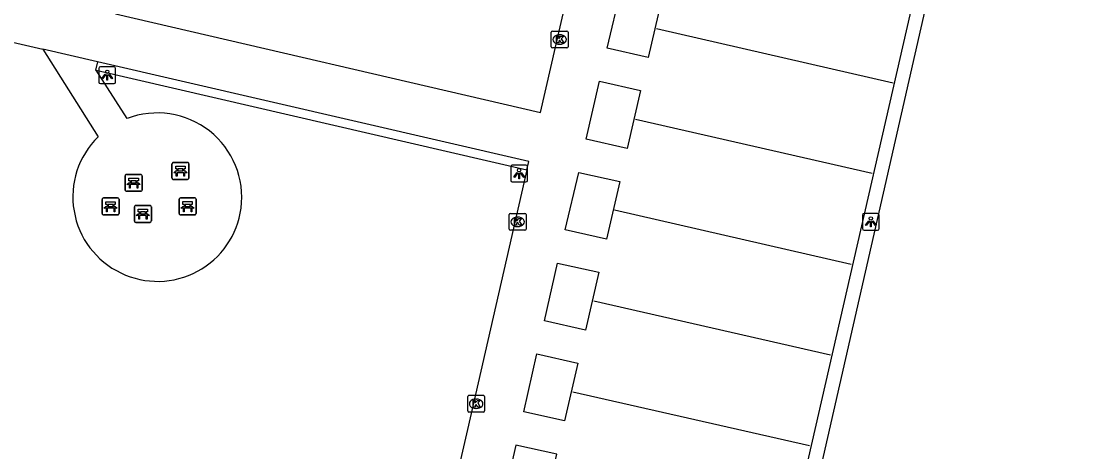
# Model space of a CAD drawing. Extents: x 161771 to 163125, y 382479 to 383177.
# Drawn here: x 162850.1 to 162913.2, y 382540.8 to 382566.3 of the extents above; entities that cross this region are included whole.
import ezdxf

# ---------------------------------------------------------------- set-up
doc = ezdxf.new("R2010")
doc.units = 0
for name, color, linetype in [('IMGEO_Bank', 7, 'Continuous'), ('IMGEO_Hek', 7, 'Continuous'), ('IMGEO_Kolk', 7, 'Continuous'), ('IMGEO_Lichtpunt', 7, 'Continuous'), ('IMGEO_Muur', 7, 'Continuous'), ('IMGEO_Voetpad_open', 7, 'Continuous')]:
    doc.layers.add(name, color=color, linetype=linetype)

msp = doc.modelspace()

# ---------------------------------------------------------------- linework, layer by layer
at = {"layer": 'IMGEO_Bank'}
for p, q in [((162859.054, 382557.012), (162859.054, 382557.853)), ((162859.054, 382557.853), (162859.054, 382557.012)), ((162859.129, 382557.937), (162859.97, 382557.937)), ((162859.97, 382557.937), (162859.129, 382557.937)), ((162860.054, 382557.862), (162860.054, 382557.021)), ((162860.054, 382557.021), (162860.054, 382557.862)), ((162856.285, 382556.309), (162856.285, 382557.15)), ((162856.285, 382557.15), (162856.285, 382556.309)), ((162856.36, 382557.234), (162857.201, 382557.234)), ((162857.201, 382557.234), (162856.36, 382557.234)), ((162857.285, 382557.159), (162857.285, 382556.318)), ((162857.285, 382556.318), (162857.285, 382557.159)), ((162859.751, 382557.335), (162859.358, 382557.335)), ((162859.363, 382557.443), (162859.363, 382557.549)), ((162859.407, 382557.549), (162859.407, 382557.443)), ((162859.695, 382557.555), (162859.413, 382557.555)), ((162859.413, 382557.437), (162859.695, 382557.437)), ((162859.701, 382557.443), (162859.701, 382557.549)), ((162859.745, 382557.549), (162859.745, 382557.443)), ((162856.982, 382556.632), (162856.589, 382556.632)), ((162856.594, 382556.74), (162856.594, 382556.846)), ((162856.638, 382556.846), (162856.638, 382556.74)), ((162856.926, 382556.852), (162856.644, 382556.852)), ((162856.644, 382556.734), (162856.926, 382556.734)), ((162856.932, 382556.74), (162856.932, 382556.846)), ((162856.976, 382556.846), (162856.976, 382556.74)), ((162859.979, 382556.937), (162859.138, 382556.937)), ((162859.138, 382556.937), (162859.979, 382556.937)), ((162854.922, 382554.918), (162854.922, 382555.759)), ((162854.922, 382555.759), (162854.922, 382554.918)), ((162854.997, 382555.843), (162855.838, 382555.843)), ((162855.838, 382555.843), (162854.997, 382555.843)), ((162855.922, 382555.768), (162855.922, 382554.927)), ((162855.922, 382554.927), (162855.922, 382555.768)), ((162857.21, 382556.234), (162856.369, 382556.234)), ((162856.369, 382556.234), (162857.21, 382556.234)), ((162859.475, 382554.92), (162859.475, 382555.761)), ((162859.475, 382555.761), (162859.475, 382554.92)), ((162859.55, 382555.845), (162860.391, 382555.845)), ((162860.391, 382555.845), (162859.55, 382555.845)), ((162860.475, 382555.77), (162860.475, 382554.929)), ((162860.475, 382554.929), (162860.475, 382555.77)), ((162855.619, 382555.241), (162855.226, 382555.241)), ((162855.231, 382555.349), (162855.231, 382555.455)), ((162855.275, 382555.455), (162855.275, 382555.349)), ((162855.563, 382555.461), (162855.281, 382555.461)), ((162855.281, 382555.343), (162855.563, 382555.343)), ((162855.569, 382555.349), (162855.569, 382555.455)), ((162855.613, 382555.455), (162855.613, 382555.349)), ((162856.832, 382554.474), (162856.832, 382555.315)), ((162856.832, 382555.315), (162856.832, 382554.474)), ((162856.907, 382555.399), (162857.748, 382555.399)), ((162857.748, 382555.399), (162856.907, 382555.399)), ((162857.832, 382555.324), (162857.832, 382554.483)), ((162857.832, 382554.483), (162857.832, 382555.324)), ((162860.172, 382555.243), (162859.779, 382555.243)), ((162859.784, 382555.351), (162859.784, 382555.457)), ((162859.828, 382555.457), (162859.828, 382555.351)), ((162860.116, 382555.463), (162859.834, 382555.463)), ((162859.834, 382555.345), (162860.116, 382555.345)), ((162860.122, 382555.351), (162860.122, 382555.457)), ((162860.166, 382555.457), (162860.166, 382555.351)), ((162855.847, 382554.843), (162855.006, 382554.843)), ((162855.006, 382554.843), (162855.847, 382554.843)), ((162857.529, 382554.797), (162857.136, 382554.797)), ((162857.141, 382554.905), (162857.141, 382555.011)), ((162857.185, 382555.011), (162857.185, 382554.905)), ((162857.473, 382555.017), (162857.191, 382555.017)), ((162857.191, 382554.899), (162857.473, 382554.899)), ((162857.479, 382554.905), (162857.479, 382555.011)), ((162857.523, 382555.011), (162857.523, 382554.905)), ((162860.4, 382554.845), (162859.559, 382554.845)), ((162859.559, 382554.845), (162860.4, 382554.845)), ((162857.757, 382554.399), (162856.916, 382554.399)), ((162856.916, 382554.399), (162857.757, 382554.399))]:
    msp.add_line(p, q, dxfattribs=at)
for points in [[(162859.357, 382557.555), (162859.271, 382557.555), (162859.271, 382557.716), (162859.834, 382557.716), (162859.834, 382557.555), (162859.751, 382557.555)], [(162856.588, 382556.852), (162856.502, 382556.852), (162856.502, 382557.013), (162857.065, 382557.013), (162857.065, 382556.852), (162856.982, 382556.852)], [(162859.301, 382557.335), (162859.159, 382557.335), (162859.271, 382557.437), (162859.357, 382557.437)], [(162859.351, 382557.328), (162859.351, 382557.121), (162859.308, 382557.121), (162859.308, 382557.328)], [(162859.751, 382557.437), (162859.834, 382557.437), (162859.946, 382557.335), (162859.807, 382557.335)], [(162859.801, 382557.328), (162859.801, 382557.121), (162859.757, 382557.121), (162859.757, 382557.328)], [(162856.532, 382556.632), (162856.39, 382556.632), (162856.502, 382556.734), (162856.588, 382556.734)], [(162856.582, 382556.625), (162856.582, 382556.418), (162856.539, 382556.418), (162856.539, 382556.625)], [(162856.982, 382556.734), (162857.065, 382556.734), (162857.177, 382556.632), (162857.038, 382556.632)], [(162857.032, 382556.625), (162857.032, 382556.418), (162856.988, 382556.418), (162856.988, 382556.625)], [(162855.169, 382555.241), (162855.027, 382555.241), (162855.139, 382555.343), (162855.225, 382555.343)], [(162855.225, 382555.461), (162855.139, 382555.461), (162855.139, 382555.622), (162855.702, 382555.622), (162855.702, 382555.461), (162855.619, 382555.461)], [(162855.219, 382555.234), (162855.219, 382555.027), (162855.176, 382555.027), (162855.176, 382555.234)], [(162855.619, 382555.343), (162855.702, 382555.343), (162855.814, 382555.241), (162855.675, 382555.241)], [(162855.669, 382555.234), (162855.669, 382555.027), (162855.625, 382555.027), (162855.625, 382555.234)], [(162857.135, 382555.017), (162857.049, 382555.017), (162857.049, 382555.178), (162857.612, 382555.178), (162857.612, 382555.017), (162857.529, 382555.017)], [(162859.722, 382555.243), (162859.58, 382555.243), (162859.692, 382555.345), (162859.778, 382555.345)], [(162859.778, 382555.463), (162859.692, 382555.463), (162859.692, 382555.624), (162860.255, 382555.624), (162860.255, 382555.463), (162860.172, 382555.463)], [(162859.772, 382555.236), (162859.772, 382555.029), (162859.729, 382555.029), (162859.729, 382555.236)], [(162860.172, 382555.345), (162860.255, 382555.345), (162860.367, 382555.243), (162860.228, 382555.243)], [(162860.222, 382555.236), (162860.222, 382555.029), (162860.178, 382555.029), (162860.178, 382555.236)], [(162857.079, 382554.797), (162856.937, 382554.797), (162857.049, 382554.899), (162857.135, 382554.899)], [(162857.129, 382554.79), (162857.129, 382554.583), (162857.086, 382554.583), (162857.086, 382554.79)], [(162857.529, 382554.899), (162857.612, 382554.899), (162857.724, 382554.797), (162857.585, 382554.797)], [(162857.579, 382554.79), (162857.579, 382554.583), (162857.535, 382554.583), (162857.535, 382554.79)]]:
    msp.add_lwpolyline(points, dxfattribs=at)
for centre, radius, start, end in [((162859.132, 382557.859), 0.0779, 92.4484, 184.28452), ((162859.132, 382557.859), 0.0779, 92.4484, 184.28452), ((162859.976, 382557.859), 0.0779, 2.4484, 94.28452), ((162859.976, 382557.859), 0.0779, 2.4484, 94.28452), ((162856.363, 382557.156), 0.0779, 92.4484, 184.28452), ((162856.363, 382557.156), 0.0779, 92.4484, 184.28452), ((162857.207, 382557.156), 0.0779, 2.4484, 94.28452), ((162857.207, 382557.156), 0.0779, 2.4484, 94.28452), ((162859.132, 382557.015), 0.0779, 182.4484, 274.28452), ((162859.132, 382557.015), 0.0779, 182.4484, 274.28452), ((162859.301, 382557.328), 0.00671, 2.89567, 87.10433), ((162859.358, 382557.328), 0.00671, 92.89567, 177.10433), ((162859.356, 382557.548), 0.00671, 2.89567, 87.10433), ((162859.356, 382557.444), 0.00671, 272.89567, 357.10433), ((162859.413, 382557.548), 0.00671, 92.89567, 177.10433), ((162859.413, 382557.444), 0.00671, 182.89567, 267.10433), ((162859.695, 382557.548), 0.00671, 2.89567, 87.10433), ((162859.695, 382557.444), 0.00671, 272.89567, 357.10433), ((162859.752, 382557.548), 0.00671, 92.89567, 177.10433), ((162859.752, 382557.444), 0.00671, 182.89567, 267.10433), ((162859.75, 382557.328), 0.00671, 2.89567, 87.10433), ((162859.807, 382557.328), 0.00671, 92.89567, 177.10433), ((162859.976, 382557.015), 0.0779, 272.4484, 4.28452), ((162859.976, 382557.015), 0.0779, 272.4484, 4.28452), ((162856.532, 382556.625), 0.00671, 2.89567, 87.10433), ((162856.589, 382556.625), 0.00671, 92.89567, 177.10433), ((162856.587, 382556.845), 0.00671, 2.89567, 87.10433), ((162856.587, 382556.741), 0.00671, 272.89567, 357.10433), ((162856.644, 382556.845), 0.00671, 92.89567, 177.10433), ((162856.644, 382556.741), 0.00671, 182.89567, 267.10433), ((162856.926, 382556.845), 0.00671, 2.89567, 87.10433), ((162856.926, 382556.741), 0.00671, 272.89567, 357.10433), ((162856.983, 382556.845), 0.00671, 92.89567, 177.10433), ((162856.983, 382556.741), 0.00671, 182.89567, 267.10433), ((162856.981, 382556.625), 0.00671, 2.89567, 87.10433), ((162857.038, 382556.625), 0.00671, 92.89567, 177.10433), ((162855, 382555.765), 0.0779, 92.4484, 184.28452), ((162855, 382555.765), 0.0779, 92.4484, 184.28452), ((162855.844, 382555.765), 0.0779, 2.4484, 94.28452), ((162855.844, 382555.765), 0.0779, 2.4484, 94.28452), ((162856.363, 382556.312), 0.0779, 182.4484, 274.28452), ((162856.363, 382556.312), 0.0779, 182.4484, 274.28452), ((162857.207, 382556.312), 0.0779, 272.4484, 4.28452), ((162857.207, 382556.312), 0.0779, 272.4484, 4.28452), ((162859.553, 382555.767), 0.0779, 92.4484, 184.28452), ((162859.553, 382555.767), 0.0779, 92.4484, 184.28452), ((162860.397, 382555.767), 0.0779, 2.4484, 94.28452), ((162860.397, 382555.767), 0.0779, 2.4484, 94.28452), ((162855.169, 382555.234), 0.00671, 2.89567, 87.10433), ((162855.226, 382555.234), 0.00671, 92.89567, 177.10433), ((162855.224, 382555.454), 0.00671, 2.89567, 87.10433), ((162855.224, 382555.35), 0.00671, 272.89567, 357.10433), ((162855.281, 382555.454), 0.00671, 92.89567, 177.10433), ((162855.281, 382555.35), 0.00671, 182.89567, 267.10433), ((162855.563, 382555.454), 0.00671, 2.89567, 87.10433), ((162855.563, 382555.35), 0.00671, 272.89567, 357.10433), ((162855.62, 382555.454), 0.00671, 92.89567, 177.10433), ((162855.62, 382555.35), 0.00671, 182.89567, 267.10433), ((162855.618, 382555.234), 0.00671, 2.89567, 87.10433), ((162855.675, 382555.234), 0.00671, 92.89567, 177.10433), ((162856.91, 382555.321), 0.0779, 92.4484, 184.28452), ((162856.91, 382555.321), 0.0779, 92.4484, 184.28452), ((162857.754, 382555.321), 0.0779, 2.4484, 94.28452), ((162857.754, 382555.321), 0.0779, 2.4484, 94.28452), ((162859.722, 382555.236), 0.00671, 2.89567, 87.10433), ((162859.779, 382555.236), 0.00671, 92.89567, 177.10433), ((162859.777, 382555.456), 0.00671, 2.89567, 87.10433), ((162859.777, 382555.352), 0.00671, 272.89567, 357.10433), ((162859.834, 382555.456), 0.00671, 92.89567, 177.10433), ((162859.834, 382555.352), 0.00671, 182.89567, 267.10433), ((162860.116, 382555.456), 0.00671, 2.89567, 87.10433), ((162860.116, 382555.352), 0.00671, 272.89567, 357.10433), ((162860.173, 382555.456), 0.00671, 92.89567, 177.10433), ((162860.173, 382555.352), 0.00671, 182.89567, 267.10433), ((162860.171, 382555.236), 0.00671, 2.89567, 87.10433), ((162860.228, 382555.236), 0.00671, 92.89567, 177.10433), ((162855, 382554.921), 0.0779, 182.4484, 274.28452), ((162855, 382554.921), 0.0779, 182.4484, 274.28452), ((162855.844, 382554.921), 0.0779, 272.4484, 4.28452), ((162855.844, 382554.921), 0.0779, 272.4484, 4.28452), ((162856.91, 382554.477), 0.0779, 182.4484, 274.28452), ((162856.91, 382554.477), 0.0779, 182.4484, 274.28452), ((162857.079, 382554.79), 0.00671, 2.89567, 87.10433), ((162857.136, 382554.79), 0.00671, 92.89567, 177.10433), ((162857.134, 382555.01), 0.00671, 2.89567, 87.10433), ((162857.134, 382554.906), 0.00671, 272.89567, 357.10433), ((162857.191, 382555.01), 0.00671, 92.89567, 177.10433), ((162857.191, 382554.906), 0.00671, 182.89567, 267.10433), ((162857.473, 382555.01), 0.00671, 2.89567, 87.10433), ((162857.473, 382554.906), 0.00671, 272.89567, 357.10433), ((162857.53, 382555.01), 0.00671, 92.89567, 177.10433), ((162857.53, 382554.906), 0.00671, 182.89567, 267.10433), ((162857.528, 382554.79), 0.00671, 2.89567, 87.10433), ((162857.585, 382554.79), 0.00671, 92.89567, 177.10433), ((162857.754, 382554.477), 0.0779, 272.4484, 4.28452), ((162857.754, 382554.477), 0.0779, 272.4484, 4.28452), ((162859.553, 382554.923), 0.0779, 182.4484, 274.28452), ((162859.553, 382554.923), 0.0779, 182.4484, 274.28452), ((162860.397, 382554.923), 0.0779, 272.4484, 4.28452), ((162860.397, 382554.923), 0.0779, 272.4484, 4.28452)]:
    msp.add_arc(centre, radius, start, end, dxfattribs=at)
at = {"layer": 'IMGEO_Hek'}
for points in [[(162913.203, 382609.271), (162894.533, 382527.236)], [(162901.703, 382562.639), (162887.705, 382565.837)], [(162900.45, 382557.291), (162886.464, 382560.489)], [(162899.213, 382551.914), (162885.225, 382555.111)], [(162897.995, 382546.54), (162884, 382549.739)], [(162896.745, 382541.186), (162882.751, 382544.365)]]:
    msp.add_lwpolyline(points, dxfattribs=at)
at = {"layer": 'IMGEO_Kolk'}
for p, q in [((162881.479, 382564.784), (162881.479, 382565.636)), ((162881.554, 382565.71), (162882.406, 382565.71)), ((162881.967, 382565.49), (162881.992, 382565.49)), ((162882.48, 382565.636), (162882.48, 382564.784)), ((162882.406, 382564.71), (162881.554, 382564.71)), ((162881.99, 382564.93), (162881.965, 382564.93)), ((162878.992, 382554.002), (162878.992, 382554.854)), ((162879.067, 382554.928), (162879.919, 382554.928)), ((162879.48, 382554.708), (162879.505, 382554.708)), ((162879.993, 382554.854), (162879.993, 382554.002)), ((162879.919, 382553.928), (162879.067, 382553.928)), ((162879.503, 382554.148), (162879.478, 382554.148)), ((162876.54, 382543.247), (162876.54, 382544.099)), ((162876.615, 382544.173), (162877.467, 382544.173)), ((162877.028, 382543.953), (162877.053, 382543.953)), ((162877.541, 382544.099), (162877.541, 382543.247)), ((162877.467, 382543.173), (162876.615, 382543.173)), ((162877.051, 382543.393), (162877.026, 382543.393))]:
    msp.add_line(p, q, dxfattribs=at)
for points in [[(162881.479, 382564.784), (162881.479, 382565.636)], [(162881.554, 382565.71), (162882.406, 382565.71)], [(162881.8, 382565.41), (162881.923, 382565.41), (162881.923, 382565.259), (162882.053, 382565.41), (162882.217, 382565.41), (162882.071, 382565.259), (162882.224, 382565.01), (162882.072, 382565.01), (162881.987, 382565.174), (162881.923, 382565.107), (162881.923, 382565.01), (162881.8, 382565.01), (162881.8, 382565.41)], [(162882.48, 382565.636), (162882.48, 382564.784)], [(162882.406, 382564.71), (162881.554, 382564.71)], [(162878.992, 382554.002), (162878.992, 382554.854)], [(162879.067, 382554.928), (162879.919, 382554.928)], [(162879.313, 382554.628), (162879.436, 382554.628), (162879.436, 382554.477), (162879.566, 382554.628), (162879.73, 382554.628), (162879.584, 382554.477), (162879.737, 382554.228), (162879.585, 382554.228), (162879.5, 382554.392), (162879.436, 382554.325), (162879.436, 382554.228), (162879.313, 382554.228), (162879.313, 382554.628)], [(162879.993, 382554.854), (162879.993, 382554.002)], [(162879.919, 382553.928), (162879.067, 382553.928)], [(162876.54, 382543.247), (162876.54, 382544.099)], [(162876.615, 382544.173), (162877.467, 382544.173)], [(162876.861, 382543.873), (162876.984, 382543.873), (162876.984, 382543.722), (162877.114, 382543.873), (162877.278, 382543.873), (162877.132, 382543.722), (162877.285, 382543.473), (162877.133, 382543.473), (162877.048, 382543.637), (162876.984, 382543.57), (162876.984, 382543.473), (162876.861, 382543.473), (162876.861, 382543.873)], [(162877.541, 382544.099), (162877.541, 382543.247)], [(162877.467, 382543.173), (162876.615, 382543.173)]]:
    msp.add_lwpolyline(points, dxfattribs=at)
for centre, start, end in [((162881.556, 382565.634), 91.55205, 178.44795), ((162881.556, 382565.634), 91.55205, 178.44795), ((162882.404, 382565.634), 1.55205, 88.44795), ((162882.404, 382565.634), 1.55205, 88.44795), ((162881.556, 382564.786), 181.55205, 268.44795), ((162881.556, 382564.786), 181.55205, 268.44795), ((162882.404, 382564.786), 271.55205, 358.44795), ((162882.404, 382564.786), 271.55205, 358.44795), ((162879.069, 382554.852), 91.55205, 178.44795), ((162879.069, 382554.852), 91.55205, 178.44795), ((162879.917, 382554.852), 1.55205, 88.44795), ((162879.917, 382554.852), 1.55205, 88.44795), ((162879.069, 382554.004), 181.55205, 268.44795), ((162879.069, 382554.004), 181.55205, 268.44795), ((162879.917, 382554.004), 271.55205, 358.44795), ((162879.917, 382554.004), 271.55205, 358.44795), ((162876.617, 382544.097), 91.55205, 178.44795), ((162876.617, 382544.097), 91.55205, 178.44795), ((162877.465, 382544.097), 1.55205, 88.44795), ((162877.465, 382544.097), 1.55205, 88.44795), ((162876.617, 382543.249), 181.55205, 268.44795), ((162876.617, 382543.249), 181.55205, 268.44795), ((162877.465, 382543.249), 271.55205, 358.44795), ((162877.465, 382543.249), 271.55205, 358.44795)]:
    msp.add_arc(centre, 0.0765, start, end, dxfattribs=at)
for centre, major_axis, ratio, start_param, end_param in [((162881.966, 382565.21), (-0.387, 0.002), 0.722429, 4.712389, 7.853982), ((162881.991, 382565.21), (-0.39, 0.002), 0.717154, 1.570796, 4.712389), ((162879.479, 382554.428), (-0.387, 0.002), 0.722429, 4.712389, 7.853982), ((162879.504, 382554.428), (-0.39, 0.002), 0.717154, 1.570796, 4.712389), ((162877.027, 382543.673), (-0.387, 0.002), 0.722429, 4.712389, 7.853982), ((162877.052, 382543.673), (-0.39, 0.002), 0.717154, 1.570796, 4.712389)]:
    msp.add_ellipse(centre, major_axis=major_axis, ratio=ratio, start_param=start_param, end_param=end_param, dxfattribs=at)
at = {"layer": 'IMGEO_Lichtpunt'}
for p, q in [((162854.726, 382563.505), (162854.726, 382562.698)), ((162854.726, 382563.505), (162854.726, 382562.698)), ((162855.628, 382563.6), (162854.82, 382563.6)), ((162855.628, 382563.6), (162854.82, 382563.6)), ((162855.722, 382562.698), (162855.722, 382563.505)), ((162855.722, 382562.698), (162855.722, 382563.505)), ((162854.82, 382562.604), (162855.628, 382562.604)), ((162854.82, 382562.604), (162855.628, 382562.604)), ((162879.083, 382557.687), (162879.083, 382556.88)), ((162879.083, 382557.687), (162879.083, 382556.88)), ((162879.985, 382557.782), (162879.177, 382557.782)), ((162879.985, 382557.782), (162879.177, 382557.782)), ((162880.079, 382556.88), (162880.079, 382557.687)), ((162880.079, 382556.88), (162880.079, 382557.687)), ((162879.177, 382556.786), (162879.985, 382556.786)), ((162879.177, 382556.786), (162879.985, 382556.786)), ((162899.882, 382554.834), (162899.882, 382554.027)), ((162899.882, 382554.834), (162899.882, 382554.027)), ((162900.784, 382554.929), (162899.976, 382554.929)), ((162900.784, 382554.929), (162899.976, 382554.929)), ((162900.878, 382554.027), (162900.878, 382554.834)), ((162900.878, 382554.027), (162900.878, 382554.834)), ((162899.976, 382553.933), (162900.784, 382553.933)), ((162899.976, 382553.933), (162900.784, 382553.933))]:
    msp.add_line(p, q, dxfattribs=at)
for points in [[(162855.1, 382563.169), (162855.139, 382563.141), (162854.951, 382562.879), (162854.913, 382562.906), (162855.1, 382563.169)], [(162855.202, 382563.121), (162855.249, 382563.121), (162855.249, 382562.799), (162855.202, 382562.799), (162855.202, 382563.121)], [(162855.312, 382563.141), (162855.35, 382563.168), (162855.537, 382562.906), (162855.498, 382562.878), (162855.312, 382563.141)], [(162879.457, 382557.351), (162879.496, 382557.323), (162879.308, 382557.061), (162879.27, 382557.088), (162879.457, 382557.351)], [(162879.559, 382557.303), (162879.606, 382557.303), (162879.606, 382556.981), (162879.559, 382556.981), (162879.559, 382557.303)], [(162879.669, 382557.323), (162879.707, 382557.35), (162879.894, 382557.088), (162879.855, 382557.06), (162879.669, 382557.323)], [(162900.256, 382554.498), (162900.295, 382554.47), (162900.107, 382554.208), (162900.069, 382554.235), (162900.256, 382554.498)], [(162900.358, 382554.45), (162900.405, 382554.45), (162900.405, 382554.128), (162900.358, 382554.128), (162900.358, 382554.45)], [(162900.468, 382554.47), (162900.506, 382554.497), (162900.693, 382554.235), (162900.654, 382554.207), (162900.468, 382554.47)]]:
    msp.add_lwpolyline(points, dxfattribs=at)
for centre in [(162855.225, 382563.303), (162879.582, 382557.485), (162900.381, 382554.632)]:
    msp.add_circle(centre, 0.0994, dxfattribs=at)
for centre, start, end in [((162854.82, 382563.505), 90, 180), ((162854.82, 382563.505), 90, 180), ((162855.628, 382563.505), 0, 90), ((162855.628, 382563.505), 0, 90), ((162854.82, 382562.698), 180, 270), ((162854.82, 382562.698), 180, 270), ((162855.628, 382562.698), 270, 0), ((162855.628, 382562.698), 270, 360), ((162879.177, 382557.687), 90, 180), ((162879.177, 382557.687), 90, 180), ((162879.985, 382557.687), 0, 90), ((162879.985, 382557.687), 0, 90), ((162879.177, 382556.88), 180, 270), ((162879.177, 382556.88), 180, 270), ((162879.985, 382556.88), 270, 0), ((162879.985, 382556.88), 270, 360), ((162899.976, 382554.834), 90, 180), ((162899.976, 382554.834), 90, 180), ((162900.784, 382554.834), 0, 90), ((162900.784, 382554.834), 0, 90), ((162899.976, 382554.027), 180, 270), ((162899.976, 382554.027), 180, 270), ((162900.784, 382554.027), 270, 0), ((162900.784, 382554.027), 270, 360)]:
    msp.add_arc(centre, 0.0946, start, end, dxfattribs=at)
at = {"layer": 'IMGEO_Muur'}
for points in [[(162854.648, 382563.886), (162854.535, 382563.399), (162854.573, 382563.39)], [(162854.573, 382563.39), (162880.036, 382557.503)], [(162880.036, 382557.503), (162880.148, 382557.99), (162854.648, 382563.886)]]:
    msp.add_lwpolyline(points, dxfattribs=at)
at = {"layer": 'IMGEO_Voetpad_open'}
for points in [[(162840.41, 382654.596), (162867.922, 382648.242), (162898.907, 382641.09), (162902.203, 382640.3), (162893.416, 382602.291), (162895.849, 382601.727), (162896.244, 382603.431), (162910.373, 382600.187), (162909.148, 382594.845), (162905.453, 382578.727), (162895.606, 382535.78)], [(162855.719, 382566.735), (162880.84, 382560.897), (162884.109, 382575.172)], [(162815.824, 382572.887), (162851.422, 382564.632)], [(162887.998, 382567.563), (162887.208, 382564.155), (162884.795, 382564.699), (162885.587, 382568.113), (162887.998, 382567.563)], [(162854.648, 382563.886), (162851.422, 382564.632)], [(162851.422, 382564.632), (162854.682, 382559.451)], [(162856.395, 382560.536), (162854.573, 382563.39)], [(162884.34, 382562.75), (162886.751, 382562.196), (162885.97, 382558.772), (162883.551, 382559.326), (162884.34, 382562.75)], [(162880.036, 382557.503), (162876.52, 382542.154), (162873.579, 382529.356)], [(162883.107, 382557.348), (162885.528, 382556.82), (162884.75, 382553.402), (162882.298, 382553.966), (162883.107, 382557.348)], [(162881.86, 382551.991), (162884.293, 382551.452), (162883.508, 382548.026), (162881.087, 382548.57), (162881.86, 382551.991)], [(162880.626, 382546.628), (162883.057, 382546.081), (162882.27, 382542.655), (162879.853, 382543.203), (162880.626, 382546.628)], [(162895.606, 382535.78), (162882.616, 382538.695), (162881.41, 382538.968), (162881.815, 382540.689), (162879.393, 382541.233), (162876.688, 382529.4)]]:
    msp.add_lwpolyline(points, dxfattribs=at)
for centre, radius, start, end in [((162858.188, 382555.877), 4.992, 352.63621, 111.04784), ((162858.162, 382555.901), 4.971, 134.43425, 244.67748), ((162858.205, 382555.887), 4.977, 244.1631, 352.49227)]:
    msp.add_arc(centre, radius, start, end, dxfattribs=at)

doc.saveas('drawing.dxf')
